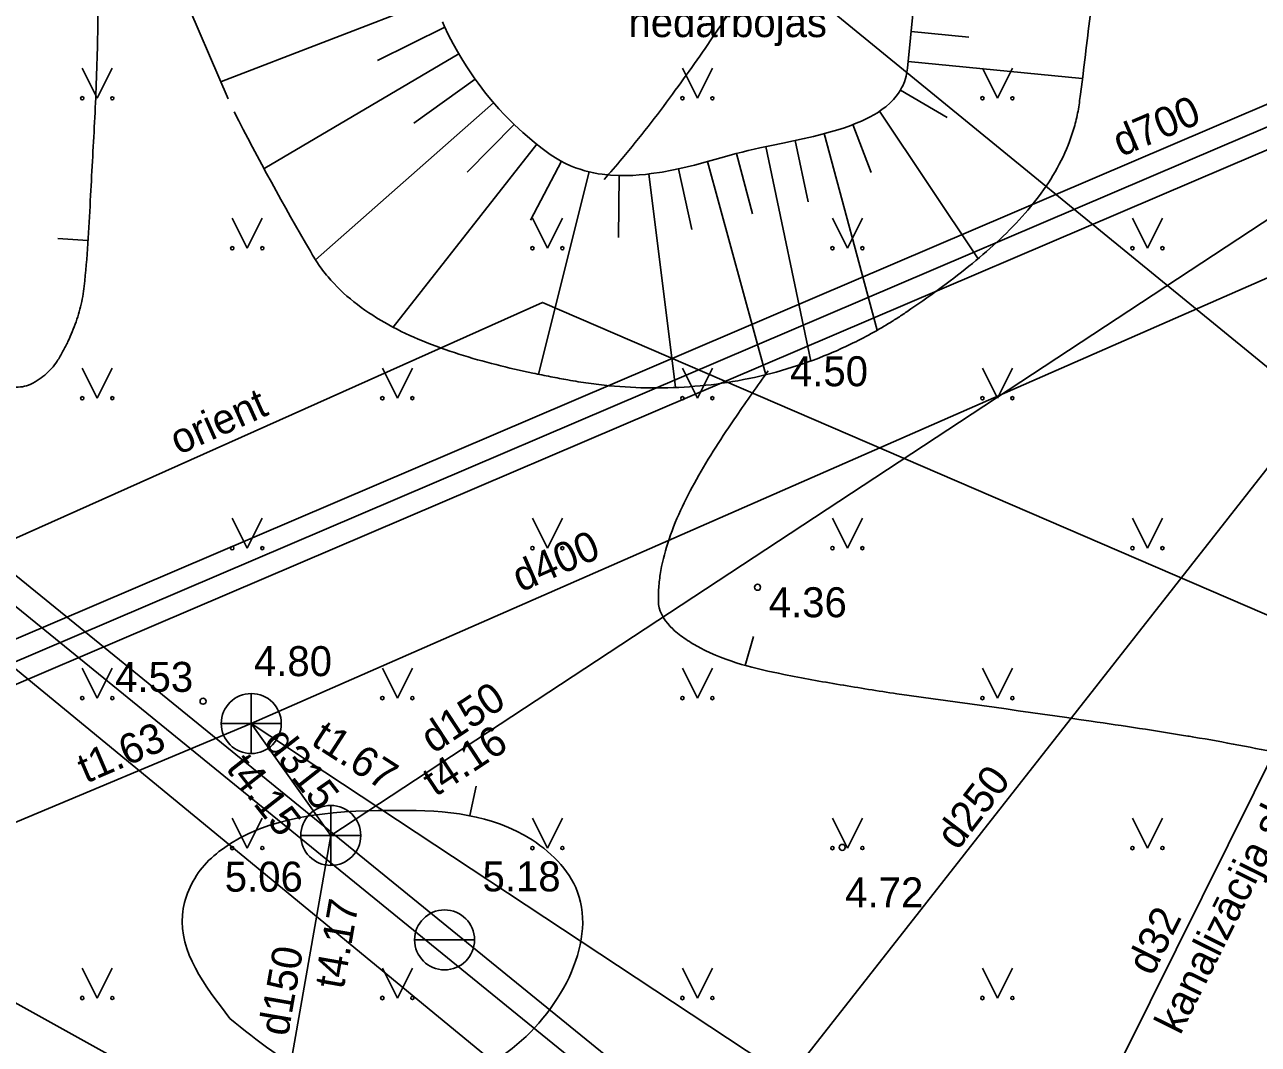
# Model space of a CAD drawing. Extents: x 519536 to 519949, y 326041 to 326519.
# Drawn here: x 519771.29 to 519791.85, y 326151.73 to 326168.73 of the extents above; entities that cross this region are included whole.
import ezdxf

# ---------------------------------------------------------------- set-up
doc = ezdxf.new("R2010")
doc.units = 0
for name, color, linetype in [('APGR_SARK_####_####_#', 7, 'Continuous'), ('GAZE_VADP_ASP1_####_#', 7, 'Continuous'), ('GAZE_VADP_ASP1_TKST_#', 7, 'Continuous'), ('RELJ_AATZ_####_TKST_#', 7, 'Continuous'), ('RELJ_ELEM_####_####_#', 7, 'Continuous'), ('RELJ_HORZ_PAMT_####_#', 7, 'Continuous'), ('RELJ_NOGA_####_####_#', 7, 'Continuous'), ('RELJ_NOGL_####_####_#', 7, 'Continuous'), ('SILT_VADP_UDEN_####_#', 7, 'Continuous'), ('SKAN_ELEM_####_####_#', 7, 'Continuous'), ('SKAN_ELEM_PAST_TKST_#', 7, 'Continuous'), ('SKAN_VADP_NEDR_####_#', 7, 'Continuous'), ('SKAN_VADP_NEDR_TKST_#', 7, 'Continuous'), ('SKAN_VADP_PAST_####_#', 7, 'Continuous'), ('SKAN_VADP_PAST_####_I', 7, 'Continuous'), ('SKAN_VADP_PAST_KONT_#', 7, 'Continuous'), ('SKAN_VADP_PAST_TKST_#', 7, 'Continuous'), ('SKAN_VADP_PAST_TKST_I', 7, 'Continuous'), ('TERT_ELEM_####_####_#', 7, 'Continuous'), ('UDTK_ELEM_####_####_#', 7, 'Continuous'), ('UDTK_ELEM_####_TKST_#', 7, 'Continuous'), ('UDTK_VADP_UDEN_####_#', 7, 'Continuous'), ('UDTK_VADP_UDEN_TKST_#', 7, 'Continuous')]:
    doc.layers.add(name, color=color, linetype=linetype)

msp = doc.modelspace()

# ---------------------------------------------------------------- linework, layer by layer
at = {"layer": 'APGR_SARK_####_####_#'}
for p, q in [((519795.048, 326160.518), (519743.353, 326202.822)), ((519731.697, 326190.43), (519783.534, 326147.79))]:
    msp.add_line(p, q, dxfattribs=at)
at = {"layer": 'GAZE_VADP_ASP1_####_#'}
msp.add_lwpolyline([(519759.251, 326154.835), (519768.405, 326158.943), (519779.92, 326164.098), (519795.544, 326157.357), (519805.554, 326164.827)], dxfattribs=at)
at = {"layer": 'RELJ_ELEM_####_####_#'}
for centre in [(519783.503, 326159.348), (519774.263, 326157.448), (519784.914, 326155.011)]:
    msp.add_circle(centre, 0.05, dxfattribs=at)
at = {"layer": 'RELJ_HORZ_PAMT_####_#'}
for p, q in [((519771.841, 326165.162), (519772.34, 326165.127)), ((519783.295, 326158.045), (519783.433, 326158.525)), ((519778.709, 326155.544), (519778.812, 326156.033))]:
    msp.add_line(p, q, dxfattribs=at)
for points in [[(519768.004, 326165.685), (519768.164, 326165.52), (519768.521, 326165.128), (519768.866, 326164.727), (519769.209, 326164.324), (519769.561, 326163.927), (519769.853, 326163.625), (519770.159, 326163.339), (519770.477, 326163.065), (519770.81, 326162.801), (519770.935, 326162.731), (519771.076, 326162.693), (519771.22, 326162.688), (519771.355, 326162.718), (519771.497, 326162.794), (519771.626, 326162.886), (519771.832, 326163.118), (519771.927, 326163.282), (519772.011, 326163.445), (519772.147, 326163.775), (519772.241, 326164.11), (519772.291, 326164.456), (519772.388, 326165.88), (519772.458, 326167.182), (519772.505, 326168.485), (519772.477, 326170.437), (519772.43, 326171.086), (519772.384, 326171.43), (519772.315, 326171.771), (519772.138, 326172.444), (519771.785, 326173.298), (519771.311, 326174.112), (519771.053, 326174.558)], [(519783.24, 326169.254), (519783.142, 326169.1), (519782.803, 326168.586), (519782.451, 326168.078), (519782.086, 326167.57), (519781.678, 326167.029), (519781.248, 326166.497), (519780.945, 326166.145)], [(519783.682, 326162.957), (519783.15, 326162.201), (519782.485, 326161.146), (519782.007, 326160.083), (519781.881, 326159.563), (519781.854, 326159.309), (519781.851, 326159.184), (519781.854, 326159.06), (519782.089, 326158.653), (519782.309, 326158.48), (519782.548, 326158.338), (519783.236, 326158.062), (519783.939, 326157.895), (519784.88, 326157.723), (519785.825, 326157.571)], [(519785.825, 326157.571), (519789.061, 326157.116), (519790.671, 326156.868), (519790.773, 326156.851)], [(519790.773, 326156.851), (519792.269, 326156.563), (519793.043, 326156.362), (519793.808, 326156.118), (519794.571, 326155.864), (519795.035, 326155.721)], [(519774.709, 326152.158), (519773.918, 326153.886), (519774.248, 326154.673), (519774.571, 326154.973), (519777.371, 326155.628), (519779.611, 326155.216), (519780.472, 326154.344), (519779.415, 326151.66), (519776.17, 326151.191), (519774.709, 326152.158)]]:
    msp.add_spline(points, degree=3, dxfattribs=at)
at = {"layer": 'RELJ_NOGA_####_####_#'}
for p, q in [((519778.093, 326169.142), (519774.569, 326167.78)), ((519778.291, 326168.683), (519777.172, 326168.131)), ((519786.061, 326168.614), (519787.026, 326168.519)), ((519778.525, 326168.241), (519775.293, 326166.334)), ((519786.012, 326168.116), (519788.911, 326167.831)), ((519778.795, 326167.821), (519777.775, 326167.084)), ((519785.884, 326167.638), (519786.664, 326167.182)), ((519779.102, 326167.426), (519776.136, 326164.806)), ((519785.537, 326167.285), (519787.177, 326164.825)), ((519779.445, 326167.063), (519778.663, 326166.27)), ((519784.615, 326166.911), (519785.495, 326163.632)), ((519785.091, 326167.061), (519785.396, 326166.264)), ((519779.822, 326166.734), (519777.429, 326163.684)), ((519783.639, 326166.694), (519784.39, 326163.12)), ((519784.128, 326166.796), (519784.346, 326165.771)), ((519783.152, 326166.578), (519783.418, 326165.576)), ((519780.233, 326166.45), (519779.717, 326165.467)), ((519782.185, 326166.325), (519782.405, 326165.313)), ((519782.67, 326166.444), (519783.643, 326162.892)), ((519780.699, 326166.273), (519779.855, 326162.898)), ((519781.194, 326166.212), (519781.185, 326165.179)), ((519781.693, 326166.239), (519782.133, 326162.677))]:
    msp.add_line(p, q, dxfattribs=at)
msp.add_lwpolyline([(519778.25, 326168.772), (519778.279, 326168.707), (519778.355, 326168.553), (519778.43, 326168.41), (519778.503, 326168.278), (519778.575, 326168.156), (519778.646, 326168.043), (519778.714, 326167.939), (519778.78, 326167.842), (519778.845, 326167.752), (519778.97, 326167.587), (519779.085, 326167.446), (519779.191, 326167.326), (519779.286, 326167.223), (519779.373, 326167.134), (519779.45, 326167.058), (519779.591, 326166.928), (519779.7, 326166.833), (519779.784, 326166.764), (519779.914, 326166.662), (519780.049, 326166.564), (519780.135, 326166.507), (519780.22, 326166.457), (519780.304, 326166.413), (519780.386, 326166.376), (519780.467, 326166.343), (519780.546, 326166.316), (519780.623, 326166.292), (519780.699, 326166.273), (519780.773, 326166.257), (519780.845, 326166.243), (519780.915, 326166.233), (519781.053, 326166.218), (519781.184, 326166.212), (519781.307, 326166.211), (519781.423, 326166.215), (519781.532, 326166.222), (519781.635, 326166.232), (519781.732, 326166.244), (519781.913, 326166.271), (519782.072, 326166.3), (519782.21, 326166.33), (519782.45, 326166.386), (519782.629, 326166.433), (519782.892, 326166.505), (519783.149, 326166.577), (519783.247, 326166.603), (519783.345, 326166.628), (519783.444, 326166.651), (519783.541, 326166.673), (519783.736, 326166.714), (519783.923, 326166.753), (519784.281, 326166.829), (519784.437, 326166.865), (519784.582, 326166.902), (519784.716, 326166.938), (519784.839, 326166.974), (519784.952, 326167.01), (519785.055, 326167.047), (519785.149, 326167.083), (519785.234, 326167.119), (519785.311, 326167.155), (519785.381, 326167.191), (519785.443, 326167.226), (519785.5, 326167.26), (519785.551, 326167.294), (519785.597, 326167.327), (519785.638, 326167.359), (519785.711, 326167.422), (519785.768, 326167.481), (519785.814, 326167.535), (519785.851, 326167.585), (519785.88, 326167.631), (519785.904, 326167.672), (519785.922, 326167.709), (519785.95, 326167.777), (519785.968, 326167.83), (519785.979, 326167.871), (519785.992, 326167.935), (519786.001, 326168.001), (519786.395, 326171.998)], dxfattribs=at)
at = {"layer": 'RELJ_NOGL_####_####_#'}
msp.add_lwpolyline([(519774.682, 326167.491), (519772.3, 326173.03), (519772.656, 326175.341), (519773.252, 326177.304), (519774.017, 326178.158), (519775.083, 326178.215)], dxfattribs=at)
msp.add_spline([(519774.779, 326167.272), (519776.051, 326164.949), (519776.209, 326164.697), (519776.394, 326164.465), (519776.834, 326164.061), (519777.921, 326163.454), (519779.146, 326163.059), (519779.759, 326162.918), (519780.056, 326162.858), (519780.344, 326162.804), (519780.686, 326162.749), (519781.032, 326162.708), (519781.737, 326162.671), (519783.175, 326162.792), (519784.61, 326163.204), (519785.31, 326163.53), (519785.654, 326163.725), (519785.824, 326163.831), (519785.992, 326163.942), (519786.52, 326164.313), (519787.024, 326164.699), (519787.913, 326165.529), (519788.563, 326166.463), (519788.769, 326166.979), (519788.837, 326167.251), (519788.88, 326167.532), (519789.416, 326172.71)], degree=3, dxfattribs=at)
at = {"layer": 'SILT_VADP_UDEN_####_#'}
msp.add_line((519734.128, 326172.924), (519778.089, 326148.567), dxfattribs=at)
at = {"layer": 'SKAN_ELEM_####_####_#'}
for p, q in [((519775.066, 326156.576), (519775.066, 326157.576)), ((519774.566, 326157.076), (519775.566, 326157.076)), ((519776.391, 326154.71), (519776.391, 326155.71)), ((519775.891, 326155.21), (519776.891, 326155.21))]:
    msp.add_line(p, q, dxfattribs=at)
for centre in [(519775.066, 326157.076), (519776.391, 326155.21)]:
    msp.add_circle(centre, 0.5, dxfattribs=at)
at = {"layer": 'SKAN_VADP_NEDR_####_#'}
msp.add_lwpolyline([(519767.953, 326156.746), (519791.209, 326166.685), (519798.711, 326169.891)], dxfattribs=at)
at = {"layer": 'SKAN_VADP_PAST_####_#'}
for p, q in [((519776.391, 326155.21), (519798.711, 326169.891)), ((519781.233, 326147.608), (519798.711, 326169.891)), ((519775.066, 326157.076), (519798.92, 326167.545)), ((519770.157, 326155.016), (519775.066, 326157.076)), ((519775.066, 326157.076), (519776.391, 326155.21)), ((519775.62, 326150.81), (519776.391, 326155.21))]:
    msp.add_line(p, q, dxfattribs=at)
at = {"layer": 'SKAN_VADP_PAST_####_I'}
msp.add_lwpolyline([(519818.452, 326128.4), (519775.066, 326157.076)], dxfattribs=at)
at = {"layer": 'SKAN_VADP_PAST_KONT_#'}
for points in [[(519767.816, 326157.068), (519791.071, 326167.007), (519798.573, 326170.213)], [(519768.091, 326156.424), (519791.347, 326166.363), (519798.849, 326169.569)]]:
    msp.add_lwpolyline(points, dxfattribs=at)
at = {"layer": 'TERT_ELEM_####_####_#'}
for p, q in [((519772.25, 326168), (519772.5, 326167.5)), ((519772.5, 326167.5), (519772.75, 326168)), ((519782.25, 326168), (519782.5, 326167.5)), ((519782.5, 326167.5), (519782.75, 326168)), ((519787.25, 326168), (519787.5, 326167.5)), ((519787.5, 326167.5), (519787.75, 326168)), ((519774.75, 326165.5), (519775, 326165)), ((519775, 326165), (519775.25, 326165.5)), ((519779.75, 326165.5), (519780, 326165)), ((519780, 326165), (519780.25, 326165.5)), ((519784.75, 326165.5), (519785, 326165)), ((519785, 326165), (519785.25, 326165.5)), ((519789.75, 326165.5), (519790, 326165)), ((519790, 326165), (519790.25, 326165.5)), ((519772.25, 326163), (519772.5, 326162.5)), ((519772.5, 326162.5), (519772.75, 326163)), ((519777.25, 326163), (519777.5, 326162.5)), ((519777.5, 326162.5), (519777.75, 326163)), ((519782.25, 326163), (519782.5, 326162.5)), ((519782.5, 326162.5), (519782.75, 326163)), ((519787.25, 326163), (519787.5, 326162.5)), ((519787.5, 326162.5), (519787.75, 326163)), ((519774.75, 326160.5), (519775, 326160)), ((519775, 326160), (519775.25, 326160.5)), ((519779.75, 326160.5), (519780, 326160)), ((519780, 326160), (519780.25, 326160.5)), ((519784.75, 326160.5), (519785, 326160)), ((519785, 326160), (519785.25, 326160.5)), ((519789.75, 326160.5), (519790, 326160)), ((519790, 326160), (519790.25, 326160.5)), ((519772.25, 326158), (519772.5, 326157.5)), ((519772.5, 326157.5), (519772.75, 326158)), ((519777.25, 326158), (519777.5, 326157.5)), ((519777.5, 326157.5), (519777.75, 326158)), ((519782.25, 326158), (519782.5, 326157.5)), ((519782.5, 326157.5), (519782.75, 326158)), ((519787.25, 326158), (519787.5, 326157.5)), ((519787.5, 326157.5), (519787.75, 326158)), ((519774.75, 326155.5), (519775, 326155)), ((519775, 326155), (519775.25, 326155.5)), ((519779.75, 326155.5), (519780, 326155)), ((519780, 326155), (519780.25, 326155.5)), ((519784.75, 326155.5), (519785, 326155)), ((519785, 326155), (519785.25, 326155.5)), ((519789.75, 326155.5), (519790, 326155)), ((519790, 326155), (519790.25, 326155.5)), ((519772.25, 326153), (519772.5, 326152.5)), ((519772.5, 326152.5), (519772.75, 326153)), ((519777.25, 326153), (519777.5, 326152.5)), ((519777.5, 326152.5), (519777.75, 326153)), ((519782.25, 326153), (519782.5, 326152.5)), ((519782.5, 326152.5), (519782.75, 326153)), ((519787.25, 326153), (519787.5, 326152.5)), ((519787.5, 326152.5), (519787.75, 326153))]:
    msp.add_line(p, q, dxfattribs=at)
for centre, radius in [((519772.25, 326167.5), 0.028), ((519772.75, 326167.5), 0.0263), ((519782.25, 326167.5), 0.028), ((519782.75, 326167.5), 0.0263), ((519787.25, 326167.5), 0.028), ((519787.75, 326167.5), 0.0263), ((519774.75, 326165), 0.028), ((519775.25, 326165), 0.0263), ((519779.75, 326165), 0.028), ((519780.25, 326165), 0.0263), ((519784.75, 326165), 0.028), ((519785.25, 326165), 0.0263), ((519789.75, 326165), 0.028), ((519790.25, 326165), 0.0263), ((519772.25, 326162.5), 0.028), ((519772.75, 326162.5), 0.0263), ((519777.25, 326162.5), 0.028), ((519777.75, 326162.5), 0.0263), ((519782.25, 326162.5), 0.028), ((519782.75, 326162.5), 0.0263), ((519787.25, 326162.5), 0.028), ((519787.75, 326162.5), 0.0263), ((519774.75, 326160), 0.028), ((519775.25, 326160), 0.0263), ((519779.75, 326160), 0.028), ((519780.25, 326160), 0.0263), ((519784.75, 326160), 0.028), ((519785.25, 326160), 0.0263), ((519789.75, 326160), 0.028), ((519790.25, 326160), 0.0263), ((519772.25, 326157.5), 0.028), ((519772.75, 326157.5), 0.0263), ((519777.25, 326157.5), 0.028), ((519777.75, 326157.5), 0.0263), ((519782.25, 326157.5), 0.028), ((519782.75, 326157.5), 0.0263), ((519787.25, 326157.5), 0.028), ((519787.75, 326157.5), 0.0263), ((519774.75, 326155), 0.028), ((519775.25, 326155), 0.0263), ((519779.75, 326155), 0.028), ((519780.25, 326155), 0.0263), ((519784.75, 326155), 0.028), ((519785.25, 326155), 0.0263), ((519789.75, 326155), 0.028), ((519790.25, 326155), 0.0263), ((519772.25, 326152.5), 0.028), ((519772.75, 326152.5), 0.0263), ((519777.25, 326152.5), 0.028), ((519777.75, 326152.5), 0.0263), ((519782.25, 326152.5), 0.028), ((519782.75, 326152.5), 0.0263), ((519787.25, 326152.5), 0.028), ((519787.75, 326152.5), 0.0263)]:
    msp.add_circle(centre, radius, dxfattribs=at)
at = {"layer": 'UDTK_ELEM_####_####_#'}
msp.add_line((519777.787, 326153.469), (519778.787, 326153.469), dxfattribs=at)
msp.add_circle((519778.287, 326153.469), 0.5, dxfattribs=at)
at = {"layer": 'UDTK_VADP_UDEN_####_#'}
for points in [[(519785.714, 326143.712), (519798.711, 326169.891)], [(519767.47, 326162.528), (519778.412, 326153.624), (519799.945, 326136.103), (519812.913, 326125.551)], [(519767.203, 326162.23), (519778.16, 326153.314), (519799.72, 326135.77), (519812.588, 326125.299)]]:
    msp.add_lwpolyline(points, dxfattribs=at)

# ---------------------------------------------------------------- texts
at = {"layer": 'GAZE_VADP_ASP1_TKST_#'}
msp.add_text('orient', height=0.5, rotation=24.117, dxfattribs=at).set_placement((519773.852, 326161.548))
at = {"layer": 'RELJ_AATZ_####_TKST_#'}
for s, p in [(' 4.50', (519783.857, 326162.699)), (' 4.36', (519783.503, 326158.848)), (' 4.53', (519772.611, 326157.604)), ('4.72', (519784.964, 326154.011))]:
    msp.add_text(s, height=0.5, dxfattribs=at).set_placement(p)
at = {"layer": 'SKAN_ELEM_PAST_TKST_#'}
for s, p in [('nedarbojas', (519781.351, 326168.52)), ('4.80', (519775.11, 326157.866)), (' 5.06', (519774.438, 326154.273))]:
    msp.add_text(s, height=0.5, dxfattribs=at).set_placement(p)
at = {"layer": 'SKAN_VADP_NEDR_TKST_#'}
msp.add_text('d700', height=0.5, rotation=23.1404, dxfattribs=at).set_placement((519789.558, 326166.518))
at = {"layer": 'SKAN_VADP_PAST_TKST_#'}
for s, rotation, p in [('d400', 23.6039, (519779.554, 326159.26)), ('d150', 33.335, (519778.1, 326156.564)), ('t1.63', 23.2021, (519772.311, 326156.072)), ('t4.16', 33.335, (519778.134, 326155.844)), ('d315', 308.0371, (519775.257, 326156.765)), ('t4.15', 308.0371, (519774.629, 326156.325)), ('d250', 52.61, (519786.835, 326154.945)), ('t4.17', 80.0617, (519776.604, 326152.633)), ('d150', 80.0617, (519775.677, 326151.849))]:
    msp.add_text(s, height=0.5, rotation=rotation, dxfattribs=at).set_placement(p)
at = {"layer": 'SKAN_VADP_PAST_TKST_I'}
msp.add_text('t1.67', height=0.5, rotation=327.1746, dxfattribs=at).set_placement((519776.04, 326156.738))
at = {"layer": 'UDTK_ELEM_####_TKST_#'}
msp.add_text(' 5.18', height=0.5, dxfattribs=at).set_placement((519778.734, 326154.278))
at = {"layer": 'UDTK_VADP_UDEN_TKST_#'}
for s, rotation, p in [('kanalizācija skalošanai', 63.5973, (519790.547, 326151.868)), ('d32', 63.5972, (519790.084, 326152.851))]:
    msp.add_text(s, height=0.5, rotation=rotation, dxfattribs=at).set_placement(p)

doc.saveas('drawing.dxf')
